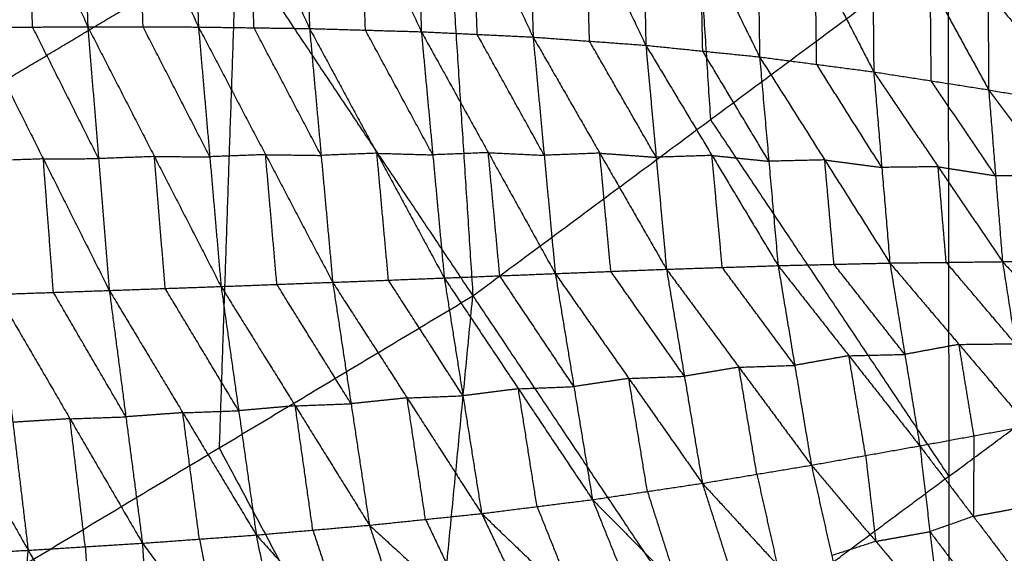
# Model space of a CAD drawing. Header units: millimetres. Extents: x -106 to 110, y -96 to 120.
# Tile 577 of 656: x 30.16 to 39.79, y -39.61 to -34.39. Entities that reach past the tile are written whole.
import ezdxf

# ---------------------------------------------------------------- set-up
doc = ezdxf.new("R2010")
doc.units = ezdxf.units.MM
doc.header["$MEASUREMENT"] = 0
doc.layers.add('Default', color=7, linetype='Continuous', true_color=0x000000)

msp = doc.modelspace()

# ---------------------------------------------------------------- linework, layer by layer
at = {"layer": 'Default'}
for points in [[(33.9543, -27.2015, 3.8611), (34.2732, -32.1471, 3.9066), (34.592, -37.0927, 3.952)], [(29.9616, -30.1627, 3.8611), (32.2768, -33.6277, 3.9066), (34.592, -37.0927, 3.952)], [(36.598, -30.4228, 3.9066), (36.7575, -32.8956, 3.9293), (36.9169, -35.3684, 3.952)], [(29.6551, -31.8263, -2.7137), (30.2394, -33.1427, -2.7969), (30.8236, -34.4591, -2.8801)], [(30.7331, -31.8491, -2.6633), (30.7784, -33.1541, -2.7717), (30.8236, -34.4591, -2.8801)], [(30.7331, -31.8491, -2.6633), (31.3199, -33.1555, -2.7368), (31.9067, -34.4619, -2.8104)], [(31.8162, -31.8914, -2.5966), (31.8614, -33.1767, -2.7035), (31.9067, -34.4619, -2.8104)], [(31.8162, -31.8914, -2.5966), (32.405, -33.1841, -2.6591), (32.9939, -34.4767, -2.7216)], [(32.9088, -31.9596, -2.5127), (32.9513, -33.2181, -2.6172), (32.9939, -34.4767, -2.7216)], [(32.9088, -31.9596, -2.5127), (33.4982, -33.2338, -2.5632), (34.0876, -34.508, -2.6137)], [(34.012, -32.0622, -2.4115), (34.0498, -33.2851, -2.5126), (34.0876, -34.508, -2.6137)], [(34.012, -32.0622, -2.4115), (34.5967, -33.3113, -2.4494), (35.1815, -34.5604, -2.4873)], [(35.1205, -32.2095, -2.2934), (35.151, -33.385, -2.3904), (35.1815, -34.5604, -2.4873)], [(35.1205, -32.2095, -2.2934), (35.7027, -33.4251, -2.3173), (36.2849, -34.6406, -2.3412)], [(36.2412, -32.4135, -2.1573), (36.263, -33.5271, -2.2493), (36.2849, -34.6406, -2.3412)], [(36.2412, -32.4135, -2.1573), (36.8194, -33.584, -2.1661), (37.3977, -34.7544, -2.1749)], [(37.3697, -32.6798, -2.0027), (37.3837, -33.7171, -2.0888), (37.3977, -34.7544, -2.1749)], [(37.3697, -32.6798, -2.0027), (37.9423, -33.7903, -1.9957), (38.515, -34.9008, -1.9886)], [(38.4988, -33.0017, -1.8297), (38.5069, -33.9512, -1.9092), (38.515, -34.9008, -1.9886)], [(38.4988, -33.0017, -1.8297), (39.0692, -34.0391, -1.805), (39.6396, -35.0765, -1.7804)], [(30.2835, -34.4623, -2.906), (30.2614, -33.8025, -2.8514), (30.2394, -33.1427, -2.7969)], [(31.3651, -34.4605, -2.8452), (31.3425, -33.808, -2.791), (31.3199, -33.1555, -2.7368)], [(32.4503, -34.4693, -2.766), (32.4276, -33.8267, -2.7126), (32.405, -33.1841, -2.6591)], [(33.5407, -34.4924, -2.6676), (33.5194, -33.8631, -2.6154), (33.4982, -33.2338, -2.5632)], [(34.6345, -34.5342, -2.5505), (34.6156, -33.9228, -2.4999), (34.5967, -33.3113, -2.4494)], [(35.7332, -34.6005, -2.4143), (35.7179, -34.0128, -2.3658), (35.7027, -33.4251, -2.3173)], [(39.6273, -33.3683, -1.6366), (39.6335, -34.2224, -1.7085), (39.6396, -35.0765, -1.7804)], [(39.6273, -33.3683, -1.6366), (40.1957, -34.3214, -1.5933), (40.7642, -35.2745, -1.5501)], [(36.8413, -34.6975, -2.258), (36.8304, -34.1407, -2.2121), (36.8194, -33.584, -2.1661)], [(29.7941, -35.1158, 3.9066), (31.0354, -34.3717, 3.9066), (32.2768, -33.6277, 3.9066)], [(32.2768, -33.6277, 3.9066), (32.1931, -36.1042, 3.9293), (32.1093, -38.5807, 3.952)], [(34.592, -37.0927, 3.952), (36.9169, -35.3684, 3.952), (39.2418, -33.6442, 3.952)], [(39.2418, -33.6442, 3.952), (39.2501, -38.8604, 4.07), (39.2585, -44.0765, 4.1879)], [(39.2418, -33.6442, 3.952), (41.906, -36.8906, 4.07), (44.5703, -40.137, 4.1879)], [(37.9563, -34.8276, -2.0817), (37.9493, -34.3089, -2.0387), (37.9423, -33.7903, -1.9957)], [(39.0773, -34.9886, -1.8845), (39.0733, -34.5139, -1.8448), (39.0692, -34.0391, -1.805)], [(29.7435, -34.4655, -2.9319), (30.2835, -34.4623, -2.906), (30.8236, -34.4591, -2.8801)], [(29.7435, -34.4655, -2.9319), (30.3889, -35.7527, -2.7357), (31.0344, -37.0399, -2.5395)], [(30.929, -35.7495, -2.7098), (30.6063, -35.1059, -2.8079), (30.2835, -34.4623, -2.906)], [(30.8236, -34.4591, -2.8801), (30.929, -35.7495, -2.7098), (31.0344, -37.0399, -2.5395)], [(30.8236, -34.4591, -2.8801), (31.3651, -34.4605, -2.8452), (31.9067, -34.4619, -2.8104)], [(30.8236, -34.4591, -2.8801), (31.4758, -35.73, -2.6762), (32.128, -37.0009, -2.4724)], [(32.0174, -35.7314, -2.6414), (31.6913, -35.0959, -2.7433), (31.3651, -34.4605, -2.8452)], [(31.9067, -34.4619, -2.8104), (32.0174, -35.7314, -2.6414), (32.128, -37.0009, -2.4724)], [(31.9067, -34.4619, -2.8104), (32.4503, -34.4693, -2.766), (32.9939, -34.4767, -2.7216)], [(31.9067, -34.4619, -2.8104), (32.5634, -35.7109, -2.5993), (33.2202, -36.9599, -2.3882)], [(33.107, -35.7183, -2.5549), (32.7786, -35.0938, -2.6604), (32.4503, -34.4693, -2.766)], [(32.9939, -34.4767, -2.7216), (33.107, -35.7183, -2.5549), (33.2202, -36.9599, -2.3882)], [(32.9939, -34.4767, -2.7216), (33.5407, -34.4924, -2.6676), (34.0876, -34.508, -2.6137)], [(32.9939, -34.4767, -2.7216), (33.653, -35.6973, -2.5042), (34.3122, -36.918, -2.2868)], [(34.1999, -35.713, -2.4502), (33.8703, -35.1027, -2.5589), (33.5407, -34.4924, -2.6676)], [(34.0876, -34.508, -2.6137), (34.1999, -35.713, -2.4502), (34.3122, -36.918, -2.2868)], [(34.0876, -34.508, -2.6137), (34.6345, -34.5342, -2.5505), (35.1815, -34.5604, -2.4873)], [(34.0876, -34.508, -2.6137), (34.743, -35.6913, -2.3914), (35.3983, -36.8747, -2.1692)], [(35.2899, -35.7175, -2.3283), (34.9622, -35.1259, -2.4394), (34.6345, -34.5342, -2.5505)], [(35.1815, -34.5604, -2.4873), (35.2899, -35.7175, -2.3283), (35.3983, -36.8747, -2.1692)], [(35.1815, -34.5604, -2.4873), (35.7332, -34.6005, -2.4143), (36.2849, -34.6406, -2.3412)], [(35.1815, -34.5604, -2.4873), (35.834, -35.6964, -2.2608), (36.4865, -36.8323, -2.0343)], [(36.3857, -35.7365, -2.1877), (36.0594, -35.1685, -2.301), (35.7332, -34.6005, -2.4143)], [(36.2849, -34.6406, -2.3412), (36.3857, -35.7365, -2.1877), (36.4865, -36.8323, -2.0343)], [(36.2849, -34.6406, -2.3412), (36.8413, -34.6975, -2.258), (37.3977, -34.7544, -2.1749)], [(36.2849, -34.6406, -2.3412), (36.9319, -35.7187, -2.1114), (37.5788, -36.7968, -1.8817)], [(37.4883, -35.7756, -2.0283), (37.1648, -35.2366, -2.1431), (36.8413, -34.6975, -2.258)], [(37.3977, -34.7544, -2.1749), (37.4883, -35.7756, -2.0283), (37.5788, -36.7968, -1.8817)], [(37.3977, -34.7544, -2.1749), (37.9563, -34.8276, -2.0817), (38.515, -34.9008, -1.9886)], [(37.3977, -34.7544, -2.1749), (38.0354, -35.7629, -1.9433), (38.673, -36.7714, -1.7118)], [(38.594, -35.8361, -1.8502), (38.2752, -35.3318, -1.966), (37.9563, -34.8276, -2.0817)], [(38.515, -34.9008, -1.9886), (38.594, -35.8361, -1.8502), (38.673, -36.7714, -1.7118)], [(38.515, -34.9008, -1.9886), (39.0773, -34.9886, -1.8845), (39.6396, -35.0765, -1.7804)], [(38.515, -34.9008, -1.9886), (39.1449, -35.8295, -1.7556), (39.7749, -36.7582, -1.5227)], [(39.7072, -35.9174, -1.6515), (39.3923, -35.453, -1.768), (39.0773, -34.9886, -1.8845)], [(39.6396, -35.0765, -1.7804), (39.7072, -35.9174, -1.6515), (39.7749, -36.7582, -1.5227)], [(39.6396, -35.0765, -1.7804), (40.2019, -35.1755, -1.6652), (40.7642, -35.2745, -1.5501)], [(39.6396, -35.0765, -1.7804), (40.2575, -35.9159, -1.5474), (40.8754, -36.7552, -1.3145)], [(36.9169, -35.3684, 3.952), (38.0835, -37.1144, 4.011), (39.2501, -38.8604, 4.07)], [(31.4758, -35.73, -2.6762), (31.2024, -35.7397, -2.693), (30.929, -35.7495, -2.7098)], [(31.5812, -37.0204, -2.5059), (31.5285, -36.3752, -2.5911), (31.4758, -35.73, -2.6762)], [(31.4758, -35.73, -2.6762), (31.7466, -35.7307, -2.6588), (32.0174, -35.7314, -2.6414)], [(32.5634, -35.7109, -2.5993), (32.2904, -35.7212, -2.6203), (32.0174, -35.7314, -2.6414)], [(32.6741, -36.9804, -2.4303), (32.6188, -36.3457, -2.5148), (32.5634, -35.7109, -2.5993)], [(32.5634, -35.7109, -2.5993), (32.8352, -35.7146, -2.5771), (33.107, -35.7183, -2.5549)], [(33.653, -35.6973, -2.5042), (33.38, -35.7078, -2.5295), (33.107, -35.7183, -2.5549)], [(33.7662, -36.939, -2.3375), (33.7096, -36.3181, -2.4209), (33.653, -35.6973, -2.5042)], [(33.653, -35.6973, -2.5042), (33.9265, -35.7052, -2.4772), (34.1999, -35.713, -2.4502)], [(34.743, -35.6913, -2.3914), (34.4714, -35.7022, -2.4208), (34.1999, -35.713, -2.4502)], [(34.8553, -36.8963, -2.228), (34.7991, -36.2938, -2.3097), (34.743, -35.6913, -2.3914)], [(34.743, -35.6913, -2.3914), (35.0164, -35.7044, -2.3599), (35.2899, -35.7175, -2.3283)], [(35.834, -35.6964, -2.2608), (35.5619, -35.707, -2.2945), (35.2899, -35.7175, -2.3283)], [(35.9424, -36.8535, -2.1018), (35.8882, -36.2749, -2.1813), (35.834, -35.6964, -2.2608)], [(35.834, -35.6964, -2.2608), (36.1098, -35.7164, -2.2243), (36.3857, -35.7365, -2.1877)], [(36.9319, -35.7187, -2.1114), (36.6588, -35.7276, -2.1496), (36.3857, -35.7365, -2.1877)], [(37.0326, -36.8146, -1.958), (36.9823, -36.2666, -2.0347), (36.9319, -35.7187, -2.1114)], [(36.9319, -35.7187, -2.1114), (37.2101, -35.7472, -2.0698), (37.4883, -35.7756, -2.0283)], [(30.3889, -35.7527, -2.7357), (30.1155, -35.7622, -2.7484), (29.842, -35.7717, -2.7612)], [(30.3889, -35.7527, -2.7357), (30.659, -35.7511, -2.7227), (30.929, -35.7495, -2.7098)], [(30.4874, -37.0589, -2.565), (30.4382, -36.4058, -2.6503), (30.3889, -35.7527, -2.7357)], [(38.0354, -35.7629, -1.9433), (37.7618, -35.7693, -1.9858), (37.4883, -35.7756, -2.0283)], [(38.1259, -36.7841, -1.7967), (38.0807, -36.2735, -1.87), (38.0354, -35.7629, -1.9433)], [(38.0354, -35.7629, -1.9433), (38.3147, -35.7995, -1.8968), (38.594, -35.8361, -1.8502)], [(39.1449, -35.8295, -1.7556), (38.8695, -35.8328, -1.8029), (38.594, -35.8361, -1.8502)], [(39.224, -36.7648, -1.6172), (39.1844, -36.2971, -1.6864), (39.1449, -35.8295, -1.7556)], [(39.1449, -35.8295, -1.7556), (39.4261, -35.8734, -1.7036), (39.7072, -35.9174, -1.6515)], [(40.2575, -35.9159, -1.5474), (39.9824, -35.9166, -1.5995), (39.7072, -35.9174, -1.6515)], [(36.4865, -36.8323, -2.0343), (37.0326, -36.8146, -1.958), (37.5788, -36.7968, -1.8817)], [(37.5788, -36.7968, -1.8817), (38.1259, -36.7841, -1.7967), (38.673, -36.7714, -1.7118)], [(37.5788, -36.7968, -1.8817), (37.7418, -37.7732, -1.4605), (37.9048, -38.7496, -1.0393)], [(37.5788, -36.7968, -1.8817), (38.272, -37.6786, -1.4026), (38.9652, -38.5604, -0.9236)], [(38.8191, -37.6659, -1.3177), (38.4725, -37.225, -1.5572), (38.1259, -36.7841, -1.7967)], [(38.673, -36.7714, -1.7118), (39.224, -36.7648, -1.6172), (39.7749, -36.7582, -1.5227)], [(38.673, -36.7714, -1.7118), (38.8191, -37.6659, -1.3177), (38.9652, -38.5604, -0.9236)], [(38.673, -36.7714, -1.7118), (39.3495, -37.5679, -1.2539), (40.026, -38.3645, -0.7961)], [(39.9004, -37.5614, -1.1594), (39.5622, -37.1631, -1.3883), (39.224, -36.7648, -1.6172)], [(39.7749, -36.7582, -1.5227), (40.3251, -36.7567, -1.4186), (40.8754, -36.7552, -1.3145)], [(39.7749, -36.7582, -1.5227), (39.9004, -37.5614, -1.1594), (40.026, -38.3645, -0.7961)], [(39.7749, -36.7582, -1.5227), (40.4273, -37.4621, -1.0898), (41.0797, -38.166, -0.657)], [(34.3122, -36.918, -2.2868), (34.8553, -36.8963, -2.228), (35.3983, -36.8747, -2.1692)], [(35.5805, -37.9808, -1.7042), (35.2179, -37.4385, -1.9661), (34.8553, -36.8963, -2.228)], [(35.3983, -36.8747, -2.1692), (35.9424, -36.8535, -2.1018), (36.4865, -36.8323, -2.0343)], [(35.3983, -36.8747, -2.1692), (35.5805, -37.9808, -1.7042), (35.7626, -39.0869, -1.2391)], [(35.3983, -36.8747, -2.1692), (36.1179, -37.9009, -1.6569), (36.8374, -38.9271, -1.1445)], [(36.6619, -37.8797, -1.5894), (36.3022, -37.3666, -1.8456), (35.9424, -36.8535, -2.1018)], [(36.4865, -36.8323, -2.0343), (36.6619, -37.8797, -1.5894), (36.8374, -38.9271, -1.1445)], [(36.4865, -36.8323, -2.0343), (37.1956, -37.791, -1.5368), (37.9048, -38.7496, -1.0393)], [(37.7418, -37.7732, -1.4605), (37.3872, -37.2939, -1.7092), (37.0326, -36.8146, -1.958)], [(39.2501, -38.8604, 4.07), (40.5781, -37.8755, 4.07), (41.906, -36.8906, 4.07)], [(32.128, -37.0009, -2.4724), (32.6741, -36.9804, -2.4303), (33.2202, -36.9599, -2.3882)], [(33.4, -38.1485, -1.8925), (33.037, -37.5645, -2.1614), (32.6741, -36.9804, -2.4303)], [(33.2202, -36.9599, -2.3882), (33.7662, -36.939, -2.3375), (34.3122, -36.918, -2.2868)], [(33.2202, -36.9599, -2.3882), (33.4, -38.1485, -1.8925), (33.5798, -39.3371, -1.3969)], [(33.2202, -36.9599, -2.3882), (33.9488, -38.0916, -1.8556), (34.6775, -39.2232, -1.323)], [(34.4948, -38.0706, -1.8049), (34.1305, -37.5048, -2.0712), (33.7662, -36.939, -2.3375)], [(34.3122, -36.918, -2.2868), (34.4948, -38.0706, -1.8049), (34.6775, -39.2232, -1.323)], [(34.3122, -36.918, -2.2868), (35.0374, -38.0024, -1.7629), (35.7626, -39.0869, -1.2391)], [(29.6267, -40.0688, 3.952), (32.1093, -38.5807, 3.952), (34.592, -37.0927, 3.952)], [(29.9405, -37.0778, -2.5904), (30.4874, -37.0589, -2.565), (31.0344, -37.0399, -2.5395)], [(29.9405, -37.0778, -2.5904), (30.0902, -38.3301, -2.0718), (30.2398, -39.5824, -1.5531)], [(29.9405, -37.0778, -2.5904), (30.6495, -38.2957, -2.0511), (31.3585, -39.5135, -1.5118)], [(31.1965, -38.2767, -2.0256), (30.8419, -37.6678, -2.2953), (30.4874, -37.0589, -2.565)], [(31.0344, -37.0399, -2.5395), (31.5812, -37.0204, -2.5059), (32.128, -37.0009, -2.4724)], [(31.0344, -37.0399, -2.5395), (31.1965, -38.2767, -2.0256), (31.3585, -39.5135, -1.5118)], [(31.0344, -37.0399, -2.5395), (31.7535, -38.2364, -1.9997), (32.4727, -39.433, -1.4599)], [(32.3004, -38.2169, -1.9661), (31.9408, -37.6187, -2.236), (31.5812, -37.0204, -2.5059)], [(32.128, -37.0009, -2.4724), (32.3004, -38.2169, -1.9661), (32.4727, -39.433, -1.4599)], [(32.128, -37.0009, -2.4724), (32.8539, -38.169, -1.9346), (33.5798, -39.3371, -1.3969)], [(33.5861, -47.4764, 4.1879), (34.0891, -42.2845, 4.07), (34.592, -37.0927, 3.952)], [(34.592, -37.0927, 3.952), (36.9252, -40.5846, 4.07), (39.2585, -44.0765, 4.1879)], [(28.8473, -37.115, -2.6271), (29.5436, -38.3487, -2.0901), (30.2398, -39.5824, -1.5531)], [(39.3495, -37.5679, -1.2539), (39.0843, -37.6169, -1.2858), (38.8191, -37.6659, -1.3177)], [(39.3495, -37.5679, -1.2539), (39.625, -37.5647, -1.2066), (39.9004, -37.5614, -1.1594)], [(39.4956, -38.4624, -0.8598), (39.4225, -38.0152, -1.0569), (39.3495, -37.5679, -1.2539)], [(38.272, -37.6786, -1.4026), (38.5456, -37.6722, -1.3601), (38.8191, -37.6659, -1.3177)], [(38.272, -37.6786, -1.4026), (38.0069, -37.7259, -1.4316), (37.7418, -37.7732, -1.4605)], [(38.435, -38.655, -0.9814), (38.3535, -38.1668, -1.192), (38.272, -37.6786, -1.4026)], [(37.1956, -37.791, -1.5368), (36.9288, -37.8353, -1.5631), (36.6619, -37.8797, -1.5894)], [(37.1956, -37.791, -1.5368), (37.4687, -37.7821, -1.4986), (37.7418, -37.7732, -1.4605)], [(37.3711, -38.8384, -1.0919), (37.2834, -38.3147, -1.3144), (37.1956, -37.791, -1.5368)], [(36.1179, -37.9009, -1.6569), (35.8492, -37.9408, -1.6805), (35.5805, -37.9808, -1.7042)], [(36.1179, -37.9009, -1.6569), (36.3899, -37.8903, -1.6232), (36.6619, -37.8797, -1.5894)], [(36.3, -39.007, -1.1918), (36.2089, -38.4539, -1.4243), (36.1179, -37.9009, -1.6569)], [(35.0374, -38.0024, -1.7629), (34.7661, -38.0365, -1.7839), (34.4948, -38.0706, -1.8049)], [(35.0374, -38.0024, -1.7629), (35.3089, -37.9916, -1.7335), (35.5805, -37.9808, -1.7042)], [(35.22, -39.1551, -1.2811), (35.1287, -38.5788, -1.522), (35.0374, -38.0024, -1.7629)], [(32.8539, -38.169, -1.9346), (33.1269, -38.1588, -1.9136), (33.4, -38.1485, -1.8925)], [(33.9488, -38.0916, -1.8556), (33.6744, -38.1201, -1.8741), (33.4, -38.1485, -1.8925)], [(33.9488, -38.0916, -1.8556), (34.2218, -38.0811, -1.8303), (34.4948, -38.0706, -1.8049)], [(34.1286, -39.2802, -1.36), (34.0387, -38.6859, -1.6078), (33.9488, -38.0916, -1.8556)], [(31.7535, -38.2364, -1.9997), (31.475, -38.2566, -2.0127), (31.1965, -38.2767, -2.0256)], [(31.7535, -38.2364, -1.9997), (32.027, -38.2267, -1.9829), (32.3004, -38.2169, -1.9661)], [(31.9156, -39.4733, -1.4858), (31.8346, -38.8548, -1.7428), (31.7535, -38.2364, -1.9997)], [(32.8539, -38.169, -1.9346), (32.5771, -38.193, -1.9504), (32.3004, -38.2169, -1.9661)], [(33.0262, -39.3851, -1.4284), (32.9401, -38.777, -1.6815), (32.8539, -38.169, -1.9346)], [(30.6495, -38.2957, -2.0511), (30.3698, -38.3129, -2.0614), (30.0902, -38.3301, -2.0718)], [(30.6495, -38.2957, -2.0511), (30.923, -38.2862, -2.0384), (31.1965, -38.2767, -2.0256)], [(30.7992, -39.548, -1.5324), (30.7243, -38.9218, -1.7918), (30.6495, -38.2957, -2.0511)], [(38.9652, -38.5604, -0.9236), (39.4956, -38.4624, -0.8598), (40.026, -38.3645, -0.7961)], [(39.4956, -38.4624, -0.8598), (39.4925, -38.8566, -0.5517), (39.4894, -39.2507, -0.2436)], [(32.1093, -38.5807, 3.952), (33.0992, -40.4326, 4.011), (34.0891, -42.2845, 4.07)], [(37.9048, -38.7496, -1.0393), (38.435, -38.655, -0.9814), (38.9652, -38.5604, -0.9236)], [(38.9652, -38.5604, -0.9236), (39.0644, -39.4005, -0.2496), (39.1636, -40.2407, 0.4244)], [(38.9652, -38.5604, -0.9236), (39.4894, -39.2507, -0.2436), (40.0135, -39.9411, 0.4364)], [(38.435, -38.655, -0.9814), (38.4846, -39.0751, -0.6445), (38.5342, -39.4952, -0.3075)], [(36.8374, -38.9271, -1.1445), (37.3711, -38.8384, -1.0919), (37.9048, -38.7496, -1.0393)], [(37.9048, -38.7496, -1.0393), (38.1037, -39.6349, -0.3136), (38.3026, -40.5201, 0.4122)], [(37.9048, -38.7496, -1.0393), (38.5342, -39.4952, -0.3075), (39.1636, -40.2407, 0.4244)], [(39.2501, -38.8604, 4.07), (38.0877, -39.7225, 4.07), (36.9252, -40.5846, 4.07)], [(37.3711, -38.8384, -1.0919), (37.4705, -39.281, -0.7291), (37.57, -39.7236, -0.3662)], [(35.7626, -39.0869, -1.2391), (36.3, -39.007, -1.1918), (36.8374, -38.9271, -1.1445)], [(36.3, -39.007, -1.1918), (36.4475, -39.4691, -0.8058), (36.5951, -39.9312, -0.4197)], [(36.8374, -38.9271, -1.1445), (37.1325, -39.8513, -0.3724), (37.4276, -40.7754, 0.3997)], [(36.8374, -38.9271, -1.1445), (37.57, -39.7236, -0.3662), (38.3026, -40.5201, 0.4122)], [(34.6775, -39.2232, -1.323), (35.22, -39.1551, -1.2811), (35.7626, -39.0869, -1.2391)], [(35.7626, -39.0869, -1.2391), (36.1471, -40.0454, -0.4262), (36.5316, -41.0039, 0.3866)], [(35.7626, -39.0869, -1.2391), (36.5951, -39.9312, -0.4197), (37.4276, -40.7754, 0.3997)], [(35.22, -39.1551, -1.2811), (35.4123, -39.6343, -0.8746), (35.6046, -40.1136, -0.4682)], [(39.4894, -39.2507, -0.2436), (39.7545, -39.2018, -0.2117), (40.0197, -39.1528, -0.1798)], [(33.5798, -39.3371, -1.3969), (34.1286, -39.2802, -1.36), (34.6775, -39.2232, -1.323)], [(34.1286, -39.2802, -1.36), (34.364, -39.7744, -0.9359), (34.5994, -40.2687, -0.5119)], [(34.6775, -39.2232, -1.323), (35.1483, -40.2118, -0.475), (35.6191, -41.2003, 0.3731)], [(34.6775, -39.2232, -1.323), (35.6046, -40.1136, -0.4682), (36.5316, -41.0039, 0.3866)], [(39.4894, -39.2507, -0.2436), (39.2769, -39.3256, -0.2466), (39.0644, -39.4005, -0.2496)], [(32.4727, -39.433, -1.4599), (33.0262, -39.3851, -1.4284), (33.5798, -39.3371, -1.3969)], [(33.0262, -39.3851, -1.4284), (33.1988, -39.9082, -0.9909), (33.3713, -40.4314, -0.5534)], [(33.5798, -39.3371, -1.3969), (33.9248, -40.3834, -0.5219), (34.2699, -41.4298, 0.3531)], [(33.5798, -39.3371, -1.3969), (34.5994, -40.2687, -0.5119), (35.6191, -41.2003, 0.3731)], [(38.5342, -39.4952, -0.3075), (38.7993, -39.4478, -0.2785), (39.0644, -39.4005, -0.2496)], [(39.0644, -39.4005, -0.2496), (39.3265, -39.7457, 0.0904), (39.5886, -40.0909, 0.4304)], [(31.3585, -39.5135, -1.5118), (31.9156, -39.4733, -1.4858), (32.4727, -39.433, -1.4599)], [(31.9156, -39.4733, -1.4858), (32.0211, -40.0166, -1.0376), (32.1267, -40.56, -0.5893)], [(32.4727, -39.433, -1.4599), (32.6838, -40.5197, -0.5634), (32.8948, -41.6065, 0.3331)], [(32.4727, -39.433, -1.4599), (33.3713, -40.4314, -0.5534), (34.2699, -41.4298, 0.3531)], [(38.5342, -39.4952, -0.3075), (38.319, -39.565, -0.3105), (38.1037, -39.6349, -0.3136)], [(29.12, -39.6423, -1.5848), (29.6799, -39.6123, -1.569), (30.2398, -39.5824, -1.5531)], [(30.0885, -41.8485, 0.296), (30.1642, -40.7155, -0.6286), (30.2398, -39.5824, -1.5531)], [(30.2398, -39.5824, -1.5531), (30.7992, -39.548, -1.5324), (31.3585, -39.5135, -1.5118)], [(30.2398, -39.5824, -1.5531), (30.8689, -40.6625, -0.6196), (31.4979, -41.7426, 0.3139)], [(30.7992, -39.548, -1.5324), (30.834, -40.1052, -1.076), (30.8689, -40.6625, -0.6196)], [(31.3585, -39.5135, -1.5118), (31.4282, -40.628, -0.5989), (31.4979, -41.7426, 0.3139)], [(31.3585, -39.5135, -1.5118), (32.1267, -40.56, -0.5893), (32.8948, -41.6065, 0.3331)]]:
    msp.add_open_spline(points, degree=2, dxfattribs=at)

doc.saveas('drawing.dxf')
